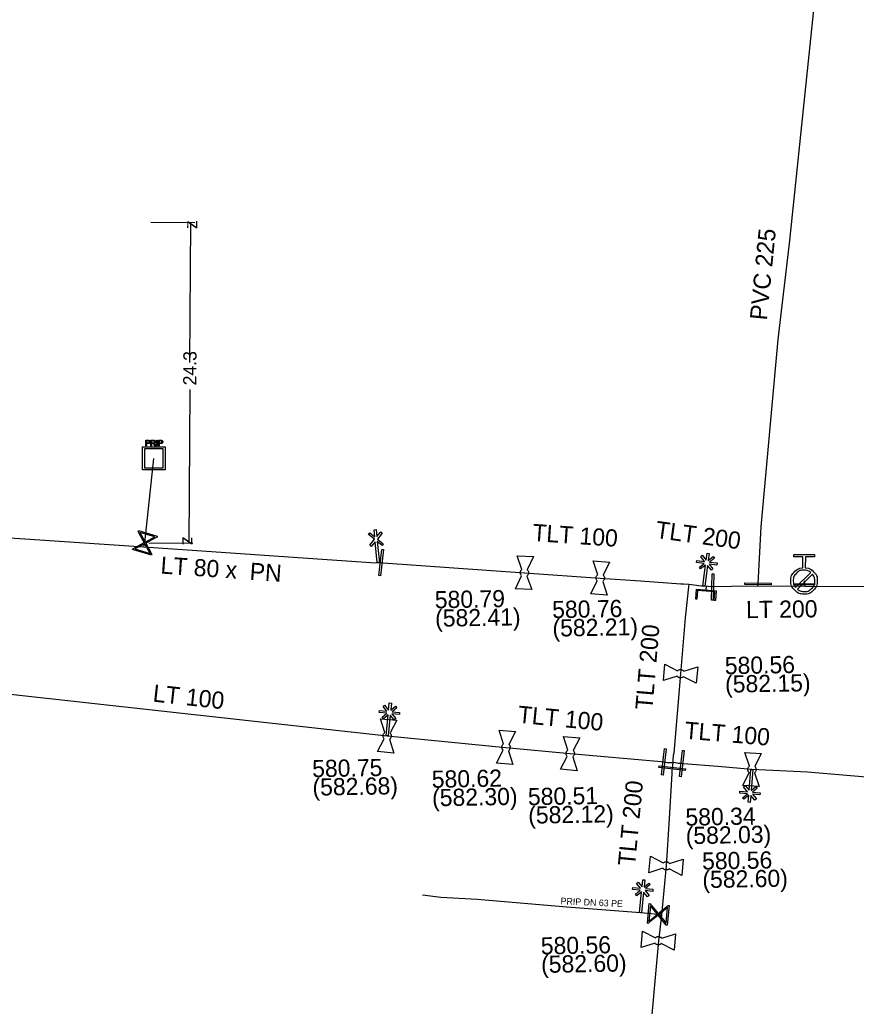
# Model space of a CAD drawing. Extents: x -643842 to -636370, y -1119190 to -1110210.
# Drawn here: x -642412.8 to -642349.4, y -1114213.4 to -1114138.7 of the extents above; entities that cross this region are included whole.
import ezdxf

# ---------------------------------------------------------------- set-up
doc = ezdxf.new("R2010")
doc.units = 0
for name, color, linetype in [('2', 7, 'Continuous'), ('22', 7, 'Continuous'), ('3', 7, 'Continuous'), ('CONSTRUCTION_CLASS', 7, 'Continuous'), ('Default', 7, 'Continuous'), ('Level 10', 7, 'Continuous'), ('Level 16', 7, 'Continuous'), ('Level 18', 7, 'Continuous'), ('Level 20', 7, 'Continuous'), ('Level 21', 7, 'Continuous'), ('Level 23', 7, 'Continuous'), ('Level 27', 7, 'Continuous'), ('Level 28', 7, 'Continuous'), ('Level 33', 7, 'Continuous')]:
    doc.layers.add(name, color=color, linetype=linetype)

msp = doc.modelspace()

# ---------------------------------------------------------------- linework, layer by layer
at = {"layer": '2'}
for points in [[(-642360.808, -1114179.631), (-642360.74, -1114179.096), (-642360.585, -1114179.116), (-642360.652, -1114179.646), (-642360.283, -1114179.358), (-642360.187, -1114179.482), (-642360.554, -1114179.768), (-642359.983, -1114179.84), (-642360.002, -1114179.995), (-642360.584, -1114179.922), (-642360.292, -1114180.296), (-642360.415, -1114180.391), (-642360.7, -1114180.025), (-642360.898, -1114181.596), (-642361.053, -1114181.577), (-642360.854, -1114180.001), (-642361.227, -1114180.291), (-642361.322, -1114180.167), (-642360.948, -1114179.876), (-642361.528, -1114179.803), (-642361.509, -1114179.648), (-642360.938, -1114179.72), (-642361.222, -1114179.353), (-642361.099, -1114179.258), (-642360.808, -1114179.631)], [(-642384.857, -1114190.981), (-642384.805, -1114190.444), (-642384.649, -1114190.459), (-642384.701, -1114190.992), (-642384.339, -1114190.693), (-642384.241, -1114190.814), (-642384.599, -1114191.11), (-642384.026, -1114191.166), (-642384.041, -1114191.321), (-642384.624, -1114191.265), (-642384.322, -1114191.63), (-642384.442, -1114191.729), (-642384.737, -1114191.372), (-642384.89, -1114192.948), (-642385.045, -1114192.933), (-642384.893, -1114191.352), (-642385.256, -1114191.653), (-642385.355, -1114191.532), (-642384.99, -1114191.23), (-642385.572, -1114191.173), (-642385.557, -1114191.018), (-642384.985, -1114191.073), (-642385.279, -1114190.715), (-642385.159, -1114190.616), (-642384.857, -1114190.981)], [(-642357.43, -1114197.45), (-642357.476, -1114197.987), (-642357.631, -1114197.974), (-642357.586, -1114197.442), (-642357.944, -1114197.744), (-642358.044, -1114197.624), (-642357.689, -1114197.324), (-642358.263, -1114197.275), (-642358.25, -1114197.119), (-642357.666, -1114197.169), (-642357.972, -1114196.807), (-642357.854, -1114196.707), (-642357.554, -1114197.061), (-642357.42, -1114195.483), (-642357.265, -1114195.496), (-642357.399, -1114197.079), (-642357.038, -1114196.774), (-642356.938, -1114196.894), (-642357.3, -1114197.2), (-642356.717, -1114197.249), (-642356.731, -1114197.405), (-642357.303, -1114197.356), (-642357.005, -1114197.711), (-642357.124, -1114197.811), (-642357.43, -1114197.45)], [(-642365.666, -1114204.381), (-642365.614, -1114203.844), (-642365.458, -1114203.859), (-642365.51, -1114204.392), (-642365.149, -1114204.093), (-642365.05, -1114204.214), (-642365.409, -1114204.511), (-642364.835, -1114204.566), (-642364.85, -1114204.722), (-642365.434, -1114204.665), (-642365.132, -1114205.031), (-642365.252, -1114205.129), (-642365.547, -1114204.772), (-642365.7, -1114206.348), (-642365.855, -1114206.333), (-642365.702, -1114204.752), (-642366.066, -1114205.053), (-642366.165, -1114204.932), (-642365.799, -1114204.63), (-642366.381, -1114204.573), (-642366.366, -1114204.418), (-642365.794, -1114204.473), (-642366.088, -1114204.115), (-642365.968, -1114204.016), (-642365.666, -1114204.381)]]:
    msp.add_lwpolyline(points, dxfattribs=at)
at = {"layer": '3'}
msp.add_lwpolyline([(-642360.199, -1114182.685), (-642360.152, -1114182.03), (-642361.461, -1114181.937), (-642361.508, -1114182.591), (-642361.602, -1114182.585), (-642361.548, -1114181.837), (-642360.052, -1114181.943), (-642360.105, -1114182.692), (-642360.199, -1114182.685)], dxfattribs=at)
at = {"layer": 'CONSTRUCTION_CLASS'}
msp.add_lwpolyline([(-642385.912, -1114177.857), (-642385.965, -1114177.32), (-642385.81, -1114177.305), (-642385.757, -1114177.837), (-642385.46, -1114177.473), (-642385.339, -1114177.573), (-642385.707, -1114178.024), (-642385.26, -1114178.389), (-642385.359, -1114178.51), (-642385.719, -1114178.215), (-642385.561, -1114179.792), (-642385.717, -1114179.808), (-642385.874, -1114178.229), (-642386.172, -1114178.593), (-642386.294, -1114178.494), (-642385.927, -1114178.046), (-642386.376, -1114177.678), (-642386.279, -1114177.558), (-642385.912, -1114177.857)], dxfattribs=at)
at = {"layer": 'Default'}
for points in [[(-642403.096, -1114170.538), (-642403.053, -1114170.538), (-642403.03, -1114170.542), (-642402.999, -1114170.548), (-642402.977, -1114170.563), (-642402.955, -1114170.578), (-642402.942, -1114170.604), (-642402.93, -1114170.63), (-642402.93, -1114170.662), (-642402.93, -1114170.718), (-642402.964, -1114170.756), (-642402.999, -1114170.793), (-642403.09, -1114170.793)], [(-642403.09, -1114170.743), (-642403.034, -1114170.743), (-642403.011, -1114170.723), (-642402.989, -1114170.702), (-642402.989, -1114170.664), (-642402.989, -1114170.638), (-642403.002, -1114170.619), (-642403.015, -1114170.6), (-642403.037, -1114170.594), (-642403.052, -1114170.589), (-642403.091, -1114170.589)], [(-642402.622, -1114170.879), (-642402.647, -1114170.84), (-642402.663, -1114170.819), (-642402.68, -1114170.799), (-642402.693, -1114170.791), (-642402.706, -1114170.783), (-642402.719, -1114170.78), (-642402.728, -1114170.777), (-642402.75, -1114170.777)], [(-642402.694, -1114170.728), (-642402.655, -1114170.728), (-642402.633, -1114170.72), (-642402.611, -1114170.712), (-642402.6, -1114170.695), (-642402.589, -1114170.677), (-642402.589, -1114170.655), (-642402.589, -1114170.626), (-642402.611, -1114170.606), (-642402.633, -1114170.586), (-642402.681, -1114170.586)], [(-642402.682, -1114170.538), (-642402.625, -1114170.538), (-642402.595, -1114170.55), (-642402.565, -1114170.561), (-642402.548, -1114170.591), (-642402.53, -1114170.62), (-642402.53, -1114170.655), (-642402.53, -1114170.702), (-642402.559, -1114170.733), (-642402.589, -1114170.764), (-642402.65, -1114170.772), (-642402.628, -1114170.784), (-642402.617, -1114170.794), (-642402.592, -1114170.816), (-642402.57, -1114170.851)], [(-642402.133, -1114170.539), (-642402.091, -1114170.539), (-642402.067, -1114170.544), (-642402.036, -1114170.55), (-642402.015, -1114170.564), (-642401.993, -1114170.579), (-642401.98, -1114170.605), (-642401.968, -1114170.632), (-642401.968, -1114170.664), (-642401.968, -1114170.72), (-642402.002, -1114170.757), (-642402.036, -1114170.794), (-642402.127, -1114170.794)], [(-642402.127, -1114170.745), (-642402.072, -1114170.745), (-642402.049, -1114170.724), (-642402.026, -1114170.704), (-642402.026, -1114170.665), (-642402.026, -1114170.639), (-642402.039, -1114170.62), (-642402.053, -1114170.601), (-642402.075, -1114170.595), (-642402.089, -1114170.591), (-642402.129, -1114170.591)], [(-642374.786, -1114180.808), (-642374.823, -1114180.772), (-642374.848, -1114180.724), (-642374.886, -1114180.647), (-642374.882, -1114180.565), (-642374.878, -1114180.484), (-642374.833, -1114180.412), (-642374.804, -1114180.366), (-642374.762, -1114180.334)], [(-642374.355, -1114180.353), (-642374.317, -1114180.389), (-642374.292, -1114180.438), (-642374.254, -1114180.513), (-642374.258, -1114180.595), (-642374.262, -1114180.676), (-642374.308, -1114180.75), (-642374.336, -1114180.795), (-642374.378, -1114180.827)], [(-642369.051, -1114181.203), (-642369.088, -1114181.166), (-642369.112, -1114181.118), (-642369.148, -1114181.039), (-642369.142, -1114180.958), (-642369.136, -1114180.876), (-642369.089, -1114180.806), (-642369.059, -1114180.761), (-642369.016, -1114180.729)], [(-642368.61, -1114180.758), (-642368.572, -1114180.795), (-642368.549, -1114180.845), (-642368.512, -1114180.921), (-642368.518, -1114181.002), (-642368.524, -1114181.084), (-642368.572, -1114181.156), (-642368.601, -1114181.201), (-642368.644, -1114181.232)], [(-642353.299, -1114180.201), (-642352.94, -1114180.231), (-642352.683, -1114180.491), (-642352.392, -1114180.785), (-642352.393, -1114181.201), (-642352.394, -1114181.615), (-642352.688, -1114181.906), (-642352.982, -1114182.198), (-642353.398, -1114182.197), (-642353.81, -1114182.196), (-642354.102, -1114181.903), (-642354.394, -1114181.61), (-642354.393, -1114181.196), (-642354.392, -1114180.78), (-642354.101, -1114180.488), (-642353.842, -1114180.227), (-642353.483, -1114180.2)], [(-642352.884, -1114180.561), (-642353.1, -1114180.383), (-642353.393, -1114180.382), (-642353.731, -1114180.381), (-642353.969, -1114180.618), (-642354.207, -1114180.855), (-642354.208, -1114181.193), (-642354.209, -1114181.486), (-642354.031, -1114181.703)], [(-642353.903, -1114181.832), (-642353.686, -1114182.006), (-642353.397, -1114182.007), (-642353.061, -1114182.008), (-642352.823, -1114181.771), (-642352.584, -1114181.534), (-642352.583, -1114181.197), (-642352.582, -1114180.907), (-642352.756, -1114180.69)], [(-642362.968, -1114188.007), (-642362.93, -1114187.969), (-642362.881, -1114187.947), (-642362.804, -1114187.912), (-642362.723, -1114187.919), (-642362.641, -1114187.926), (-642362.569, -1114187.975), (-642362.525, -1114188.004), (-642362.495, -1114188.047)], [(-642362.53, -1114188.455), (-642362.567, -1114188.491), (-642362.616, -1114188.513), (-642362.694, -1114188.548), (-642362.776, -1114188.541), (-642362.857, -1114188.534), (-642362.927, -1114188.487), (-642362.972, -1114188.456), (-642363.003, -1114188.413)], [(-642385.195, -1114193.16), (-642385.231, -1114193.123), (-642385.253, -1114193.074), (-642385.288, -1114192.996), (-642385.281, -1114192.914), (-642385.274, -1114192.833), (-642385.227, -1114192.763), (-642385.196, -1114192.718), (-642385.153, -1114192.687)], [(-642384.747, -1114192.722), (-642384.709, -1114192.76), (-642384.687, -1114192.809), (-642384.652, -1114192.886), (-642384.659, -1114192.967), (-642384.666, -1114193.049), (-642384.715, -1114193.121), (-642384.744, -1114193.165), (-642384.787, -1114193.195)], [(-642376.195, -1114194.03), (-642376.231, -1114193.992), (-642376.253, -1114193.944), (-642376.288, -1114193.865), (-642376.281, -1114193.783), (-642376.274, -1114193.702), (-642376.227, -1114193.632), (-642376.196, -1114193.587), (-642376.153, -1114193.557)], [(-642375.747, -1114193.591), (-642375.709, -1114193.629), (-642375.687, -1114193.679), (-642375.652, -1114193.755), (-642375.659, -1114193.837), (-642375.666, -1114193.918), (-642375.715, -1114193.99), (-642375.744, -1114194.034), (-642375.787, -1114194.065)], [(-642371.325, -1114194.5), (-642371.361, -1114194.462), (-642371.383, -1114194.414), (-642371.418, -1114194.335), (-642371.411, -1114194.253), (-642371.404, -1114194.172), (-642371.357, -1114194.102), (-642371.326, -1114194.057), (-642371.283, -1114194.027)], [(-642370.877, -1114194.061), (-642370.839, -1114194.099), (-642370.817, -1114194.149), (-642370.782, -1114194.225), (-642370.789, -1114194.307), (-642370.796, -1114194.388), (-642370.845, -1114194.46), (-642370.874, -1114194.504), (-642370.917, -1114194.535)], [(-642357.559, -1114195.716), (-642357.596, -1114195.679), (-642357.62, -1114195.631), (-642357.657, -1114195.553), (-642357.652, -1114195.472), (-642357.647, -1114195.39), (-642357.601, -1114195.319), (-642357.572, -1114195.273), (-642357.53, -1114195.242)], [(-642357.123, -1114195.266), (-642357.084, -1114195.302), (-642357.06, -1114195.351), (-642357.023, -1114195.427), (-642357.028, -1114195.508), (-642357.033, -1114195.59), (-642357.08, -1114195.663), (-642357.108, -1114195.708), (-642357.15, -1114195.74)], [(-642363.62, -1114203.015), (-642363.657, -1114203.051), (-642363.706, -1114203.073), (-642363.784, -1114203.108), (-642363.866, -1114203.101), (-642363.947, -1114203.094), (-642364.017, -1114203.047), (-642364.062, -1114203.016), (-642364.093, -1114202.973)], [(-642364.058, -1114202.567), (-642364.02, -1114202.529), (-642363.971, -1114202.507), (-642363.894, -1114202.472), (-642363.813, -1114202.479), (-642363.731, -1114202.486), (-642363.659, -1114202.535), (-642363.615, -1114202.564), (-642363.585, -1114202.607)], [(-642364.649, -1114208.237), (-642364.611, -1114208.199), (-642364.561, -1114208.177), (-642364.485, -1114208.142), (-642364.403, -1114208.149), (-642364.322, -1114208.156), (-642364.25, -1114208.205), (-642364.206, -1114208.234), (-642364.175, -1114208.277)], [(-642364.21, -1114208.685), (-642364.248, -1114208.721), (-642364.296, -1114208.743), (-642364.375, -1114208.778), (-642364.457, -1114208.771), (-642364.538, -1114208.764), (-642364.608, -1114208.717), (-642364.653, -1114208.686), (-642364.683, -1114208.643)]]:
    msp.add_open_spline(points, degree=3, dxfattribs=at)
at = {"layer": 'Level 10'}
for points in [[(-642402.87, -1114154.022), (-642399.547, -1114154.041)], [(-642399.91, -1114164.659), (-642399.847, -1114154.04)], [(-642399.921, -1114166.684), (-642399.99, -1114178.339)], [(-642403.013, -1114178.321), (-642399.69, -1114178.34)]]:
    msp.add_lwpolyline(points, dxfattribs=at)
at = {"layer": 'Level 16'}
for points in [[(-642403.815, -1114177.384), (-642402.378, -1114177.816), (-642402.397, -1114177.879), (-642402.512, -1114177.937), (-642403.252, -1114178.335), (-642402.791, -1114179.19), (-642402.81, -1114179.253), (-642404.247, -1114178.821), (-642404.228, -1114178.758), (-642403.371, -1114178.299), (-642403.77, -1114177.56), (-642403.834, -1114177.448), (-642403.815, -1114177.384)], [(-642403.691, -1114177.52), (-642403.293, -1114178.258), (-642402.557, -1114177.861), (-642403.691, -1114177.52)], [(-642402.929, -1114179.119), (-642403.329, -1114178.377), (-642404.07, -1114178.776), (-642402.929, -1114179.119)], [(-642385.257, -1114178.823), (-642385.479, -1114180.811), (-642385.603, -1114180.797), (-642385.381, -1114178.809), (-642385.257, -1114178.823)], [(-642360.232, -1114180.655), (-642360.289, -1114182.654), (-642360.414, -1114182.651), (-642360.357, -1114180.652), (-642360.232, -1114180.655)], [(-642355.88, -1114181.484), (-642357.88, -1114181.48), (-642357.879, -1114181.355), (-642355.879, -1114181.359), (-642355.88, -1114181.484)], [(-642352.6, -1114181.508), (-642354.1, -1114181.505), (-642354.1, -1114181.411), (-642352.6, -1114181.415), (-642352.6, -1114181.508)], [(-642363.847, -1114193.923), (-642364.069, -1114195.911), (-642364.193, -1114195.897), (-642363.971, -1114193.909), (-642363.847, -1114193.923)], [(-642362.477, -1114194.053), (-642362.699, -1114196.041), (-642362.823, -1114196.027), (-642362.601, -1114194.039), (-642362.477, -1114194.053)], [(-642362.393, -1114195.563), (-642364.381, -1114195.341), (-642364.367, -1114195.217), (-642362.379, -1114195.439), (-642362.393, -1114195.563)], [(-642365.26, -1114207.143), (-642365.113, -1114205.65), (-642365.047, -1114205.656), (-642364.969, -1114205.758), (-642364.435, -1114206.407), (-642363.686, -1114205.791), (-642363.62, -1114205.797), (-642363.767, -1114207.29), (-642363.833, -1114207.284), (-642364.448, -1114206.531), (-642365.096, -1114207.065), (-642365.194, -1114207.149), (-642365.26, -1114207.143)], [(-642365.151, -1114206.995), (-642364.503, -1114206.463), (-642365.035, -1114205.817), (-642365.151, -1114206.995)], [(-642363.728, -1114205.94), (-642364.379, -1114206.475), (-642363.845, -1114207.125), (-642363.728, -1114205.94)]]:
    msp.add_lwpolyline(points, dxfattribs=at)
at = {"layer": 'Level 18'}
for points in [[(-642401.792, -1114171.045), (-642401.792, -1114172.787), (-642403.488, -1114172.787), (-642403.488, -1114171.045), (-642401.792, -1114171.045)], [(-642403.257, -1114170.969), (-642403.257, -1114170.538), (-642403.096, -1114170.538)], [(-642403.09, -1114170.793), (-642403.201, -1114170.793), (-642403.201, -1114170.969), (-642403.257, -1114170.969)], [(-642403.091, -1114170.589), (-642403.201, -1114170.589), (-642403.201, -1114170.743)], [(-642403.201, -1114170.743), (-642403.09, -1114170.743)], [(-642402.873, -1114170.969), (-642402.873, -1114170.538), (-642402.682, -1114170.538)], [(-642402.75, -1114170.777), (-642402.816, -1114170.777), (-642402.816, -1114170.969), (-642402.873, -1114170.969)], [(-642402.681, -1114170.586), (-642402.816, -1114170.586), (-642402.816, -1114170.728)], [(-642402.816, -1114170.728), (-642402.694, -1114170.728)], [(-642402.57, -1114170.851), (-642402.495, -1114170.969), (-642402.567, -1114170.969), (-642402.622, -1114170.879)], [(-642402.436, -1114170.97), (-642402.436, -1114170.539), (-642402.381, -1114170.539), (-642402.381, -1114170.97), (-642402.436, -1114170.97)], [(-642402.294, -1114170.97), (-642402.294, -1114170.539), (-642402.133, -1114170.539)], [(-642402.127, -1114170.794), (-642402.239, -1114170.794), (-642402.239, -1114170.97), (-642402.294, -1114170.97)], [(-642402.129, -1114170.591), (-642402.239, -1114170.591), (-642402.239, -1114170.745)], [(-642402.239, -1114170.745), (-642402.127, -1114170.745)], [(-642403.343, -1114171.193), (-642403.343, -1114172.639), (-642401.937, -1114172.639), (-642401.937, -1114171.193), (-642403.343, -1114171.193)]]:
    msp.add_lwpolyline(points, dxfattribs=at)
at = {"layer": 'Level 21'}
for points in [[(-642356.89, -1114181.605), (-642356.88, -1114181.42), (-642356.64, -1114177.1), (-642355.346, -1114162.914), (-642354.48, -1114155.4), (-642351.98, -1114131.36), (-642350.59, -1114119.3)], [(-642610.119, -1114157.576), (-642603.794, -1114158.15), (-642562.466, -1114162.569), (-642527.702, -1114166.17), (-642520.747, -1114166.449), (-642520.71, -1114166.45), (-642513.125, -1114167.028), (-642510.6, -1114166.586), (-642506.363, -1114167.263), (-642505.47, -1114167.5), (-642480.818, -1114169.72), (-642456.808, -1114172.285), (-642454.575, -1114172.377), (-642442.474, -1114174.92), (-642438.327, -1114175.966), (-642421.061, -1114177.433), (-642403.399, -1114178.605), (-642385.84, -1114179.82)], [(-642385.84, -1114179.82), (-642385.74, -1114179.81), (-642385.64, -1114179.8), (-642385.579, -1114179.803), (-642385.43, -1114179.81), (-642385.281, -1114179.82), (-642379.926, -1114180.2), (-642374.57, -1114180.58), (-642368.83, -1114180.98), (-642365.78, -1114181.198), (-642362.73, -1114181.42), (-642362.53, -1114181.42), (-642362.12, -1114181.44)], [(-642491.63, -1114181.39), (-642490.014, -1114181.57), (-642479.75, -1114183.038), (-642440.566, -1114187.239), (-642419.224, -1114189.159), (-642384.97, -1114192.94)], [(-642362.12, -1114181.44), (-642362.14, -1114181.64), (-642362.4, -1114183.99), (-642362.75, -1114188.23), (-642363.26, -1114194.25), (-642363.3, -1114194.43), (-642363.34, -1114194.75), (-642363.33, -1114194.97)], [(-642362.12, -1114181.44), (-642361.922, -1114181.467), (-642360.978, -1114181.586)], [(-642356.89, -1114181.605), (-642358.897, -1114181.631), (-642360.323, -1114181.653), (-642360.978, -1114181.586)], [(-642360.8, -1114181.89), (-642360.78, -1114181.61)], [(-642324.064, -1114182.576), (-642340.558, -1114181.645), (-642340.57, -1114181.644), (-642353.332, -1114181.628), (-642356.89, -1114181.605)], [(-642384.97, -1114192.94), (-642375.97, -1114193.81), (-642371.1, -1114194.28), (-642364.22, -1114194.89), (-642364.02, -1114194.91), (-642363.88, -1114194.94), (-642363.73, -1114194.96), (-642363.33, -1114194.97)], [(-642363.33, -1114194.97), (-642363.38, -1114195.39), (-642363.399, -1114195.589), (-642363.42, -1114195.8), (-642363.62, -1114199.19), (-642363.84, -1114202.79), (-642364.2, -1114206.53), (-642364.43, -1114208.46), (-642365.86, -1114224.36), (-642367.11, -1114237.76), (-642367.533, -1114242.355), (-642367.58, -1114242.6), (-642367.599, -1114242.821), (-642367.64, -1114243.32), (-642367.7, -1114244.22), (-642367.72, -1114244.47)], [(-642357.34, -1114195.49), (-642359.935, -1114195.27), (-642362.53, -1114195.05), (-642362.65, -1114195.04), (-642362.92, -1114195.04), (-642363.131, -1114194.986), (-642363.33, -1114194.97)], [(-642323.21, -1114198.67), (-642324.18, -1114198.563), (-642324.516, -1114198.547), (-642341.872, -1114196.658), (-642353.133, -1114195.689), (-642357.34, -1114195.49)]]:
    msp.add_lwpolyline(points, dxfattribs=at)
at = {"layer": 'Level 23'}
for points in [[(-642403.399, -1114178.605), (-642403.313, -1114178.319), (-642402.64, -1114171.912)], [(-642353.393, -1114181.197), (-642353.35, -1114181.46), (-642353.332, -1114181.628)], [(-642365.78, -1114206.34), (-642371.35, -1114205.93), (-642378.16, -1114205.33), (-642380.9, -1114205.18), (-642382.294, -1114205.012)], [(-642364.2, -1114206.53), (-642364.44, -1114206.47), (-642365.78, -1114206.34)]]:
    msp.add_lwpolyline(points, dxfattribs=at)
at = {"layer": 'Level 28'}
for points in [[(-642374.762, -1114180.334), (-642375.135, -1114179.302), (-642373.887, -1114179.361), (-642374.355, -1114180.353)], [(-642369.016, -1114180.729), (-642369.364, -1114179.689), (-642368.118, -1114179.778), (-642368.61, -1114180.758)], [(-642374.005, -1114181.858), (-642375.253, -1114181.799), (-642374.786, -1114180.808)], [(-642374.378, -1114180.827), (-642374.005, -1114181.858)], [(-642368.296, -1114182.271), (-642369.542, -1114182.182), (-642369.051, -1114181.203)], [(-642368.644, -1114181.232), (-642368.296, -1114182.271)], [(-642363.003, -1114188.413), (-642364.048, -1114188.746), (-642363.942, -1114187.501), (-642362.968, -1114188.007)], [(-642361.451, -1114187.714), (-642361.557, -1114188.959), (-642362.53, -1114188.455)], [(-642362.495, -1114188.047), (-642361.451, -1114187.714)], [(-642385.153, -1114192.687), (-642385.486, -1114191.642), (-642384.241, -1114191.748), (-642384.747, -1114192.722)], [(-642376.153, -1114193.557), (-642376.486, -1114192.511), (-642375.241, -1114192.618), (-642375.747, -1114193.591)], [(-642384.454, -1114194.239), (-642385.699, -1114194.133), (-642385.195, -1114193.16)], [(-642384.787, -1114193.195), (-642384.454, -1114194.239)], [(-642371.283, -1114194.027), (-642371.616, -1114192.981), (-642370.371, -1114193.088), (-642370.877, -1114194.061)], [(-642375.454, -1114195.109), (-642376.699, -1114195.002), (-642376.195, -1114194.03)], [(-642375.787, -1114194.065), (-642375.454, -1114195.109)], [(-642357.53, -1114195.242), (-642357.891, -1114194.206), (-642356.643, -1114194.279), (-642357.123, -1114195.266)], [(-642370.584, -1114195.579), (-642371.829, -1114195.472), (-642371.325, -1114194.5)], [(-642370.917, -1114194.535), (-642370.584, -1114195.579)], [(-642356.789, -1114196.774), (-642358.037, -1114196.701), (-642357.559, -1114195.716)], [(-642357.15, -1114195.74), (-642356.789, -1114196.774)], [(-642364.093, -1114202.973), (-642365.138, -1114203.306), (-642365.032, -1114202.061), (-642364.058, -1114202.567)], [(-642362.541, -1114202.274), (-642362.647, -1114203.519), (-642363.62, -1114203.015)], [(-642363.585, -1114202.607), (-642362.541, -1114202.274)], [(-642364.683, -1114208.643), (-642365.729, -1114208.976), (-642365.622, -1114207.731), (-642364.649, -1114208.237)], [(-642363.131, -1114207.944), (-642363.238, -1114209.189), (-642364.21, -1114208.685)], [(-642364.175, -1114208.277), (-642363.131, -1114207.944)]]:
    msp.add_lwpolyline(points, dxfattribs=at)
at = {"layer": 'Level 33'}
for points in [[(-642353.483, -1114180.2), (-642353.481, -1114179.38), (-642354.17, -1114179.378), (-642354.17, -1114179.195), (-642352.607, -1114179.198), (-642352.608, -1114179.382), (-642353.297, -1114179.38), (-642353.299, -1114180.201)], [(-642354.031, -1114181.703), (-642352.884, -1114180.561)], [(-642352.756, -1114180.69), (-642353.903, -1114181.832)]]:
    msp.add_lwpolyline(points, dxfattribs=at)

# ---------------------------------------------------------------- texts
at = {"layer": '22'}
msp.add_text('PRIP DN 63 PE', height=0.5, rotation=357.34066, dxfattribs=at).set_placement((-642371.842, -1114205.697))
at = {"layer": 'Level 10'}
for s, rotation, p in [('z', 89.6628, (-642399.35, -1114154.542)), ('24.3', 89.6628, (-642399.42, -1114166.387)), ('z', 269.66283, (-642400.487, -1114177.836))]:
    msp.add_text(s, height=1, rotation=rotation, dxfattribs=at).set_placement(p)
at = {"layer": 'Level 20'}
for s, rotation, p in [('PVC 225', 84.31555, (-642356.211, -1114161.488)), ('TLT 100', 356.01371, (-642374.005, -1114178.17)), ('TLT 200', 352.23483, (-642364.701, -1114177.936)), ('LT 80 x  PN ', 356.04171, (-642402.161, -1114180.638)), ('LT 200', 0.72848, (-642357.781, -1114184.025)), ('TLT 200', 85.1576, (-642364.883, -1114191.006)), ('LT 100', 353.70112, (-642402.761, -1114190.335)), ('TLT 100', 354.4875, (-642375.112, -1114191.943)), ('TLT 100', 355.23636, (-642362.488, -1114193.149)), ('TLT 200', 84.50184, (-642366.202, -1114202.837))]:
    msp.add_text(s, height=1.3, rotation=rotation, dxfattribs=at).set_placement(p)
at = {"layer": 'Level 27'}
for s, p in [('580.79', (-642381.351, -1114183.276)), ('580.76', (-642372.463, -1114184.022)), ('(582.41)', (-642381.326, -1114184.675)), ('(582.21)', (-642372.438, -1114185.422)), ('580.56', (-642359.388, -1114188.269)), ('(582.15)', (-642359.364, -1114189.669)), ('580.75', (-642390.64, -1114196.074)), ('580.62', (-642381.58, -1114196.878)), ('(582.68)', (-642390.616, -1114197.474)), ('(582.30)', (-642381.556, -1114198.278)), ('580.51', (-642374.298, -1114198.198)), ('(582.12)', (-642374.273, -1114199.598)), ('580.34', (-642362.37, -1114199.748)), ('(582.03)', (-642362.346, -1114201.147)), ('580.56', (-642361.108, -1114203.076)), ('(582.60)', (-642361.084, -1114204.476)), ('580.56', (-642373.323, -1114209.505)), ('(582.60)', (-642373.298, -1114210.904))]:
    msp.add_text(s, height=1.3, rotation=1, dxfattribs=at).set_placement(p)

doc.saveas('drawing.dxf')
